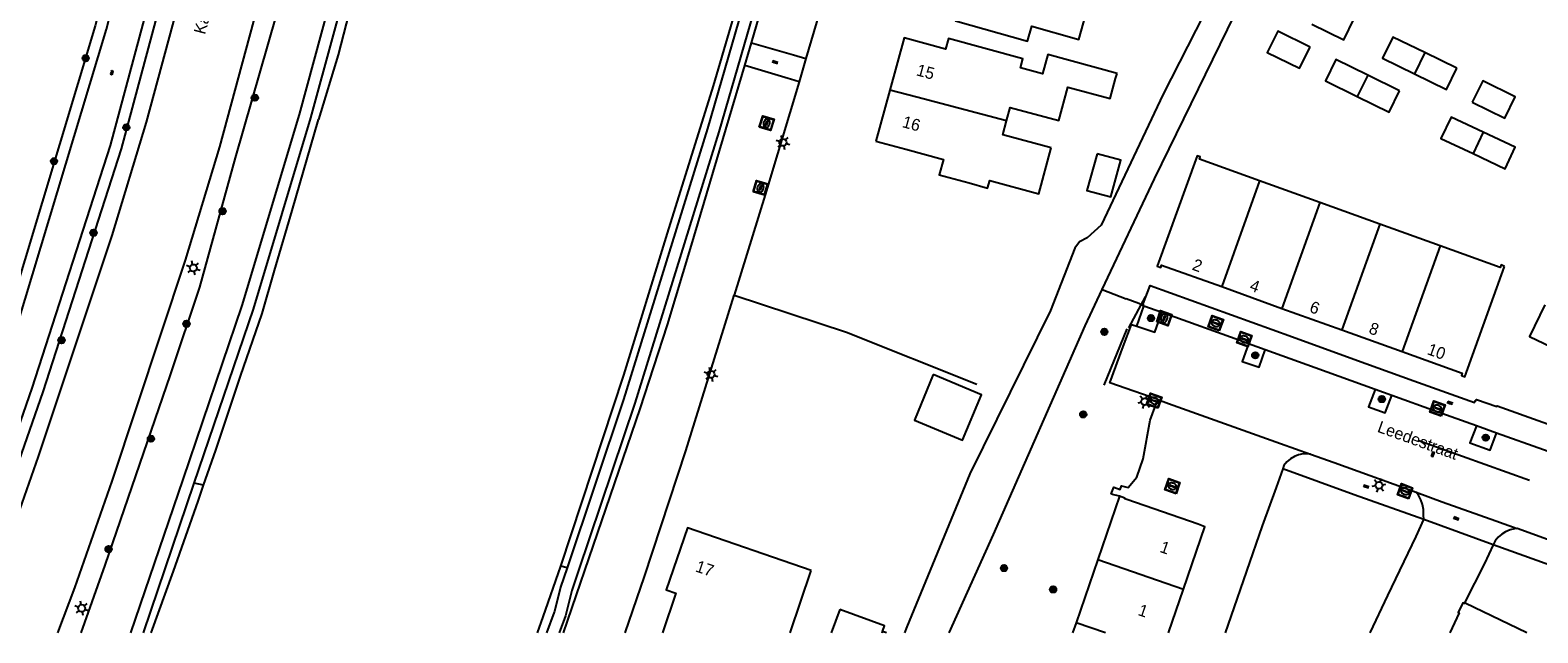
# Model space of a CAD drawing. Header units: metres. Extents: x 93870 to 95789, y 463036 to 464040.
# Tile 267 of 344: x 95146 to 95273, y 463040 to 463090. Entities that reach past the tile are written whole.
import ezdxf
from ezdxf.enums import TextEntityAlignment as Align

# ---------------------------------------------------------------- set-up
doc = ezdxf.new("R2010")
doc.units = ezdxf.units.M
doc.header["$LTSCALE"] = 25.4
for name, color, linetype in [('B_BEBOUWINGSGRENS_0', 1, 'Continuous'), ('B_LUIFEL_1', 200, 'Continuous'), ('B_TUSSENMUUR_0', 7, 'Continuous'), ('G_GRENS_ALGEMEEN_0', 7, 'Continuous'), ('Q_BOOM_0', 3, 'Continuous'), ('Q_BRANDKRAAN_0', 5, 'Continuous'), ('Q_INSPECTIE_OF_RIOOLPUT_0', 253, 'Continuous'), ('Q_KOLK_0', 254, 'Continuous'), ('Q_LICHTMAST_0', 2, 'Continuous'), ('Q_WATERLEIDINGPUT_0', 5, 'Continuous'), ('S_GBKN_SYMBOOL_GV_GROOT_0', 7, 'Continuous'), ('S_GBKN_SYMBOOL_OV_GROOT_0', 7, 'Continuous'), ('T_CULTUURGRENS_0', 76, 'Continuous'), ('T_HEK_0', 57, 'Continuous'), ('T_HEK_LIJN_0', 6, 'Continuous'), ('V_WEGGRENS_0', 7, 'Continuous'), ('W_WALBESCHERMING_LIJN_0', 45, 'Continuous'), ('W_WATERGRENS_0', 5, 'Continuous'), ('Z_GBKN_HUISNUMMER_0', 252, 'Continuous'), ('Z_STRAATNAAM_0', 252, 'Continuous')]:
    doc.layers.add(name, color=color, linetype=linetype)

# ---------------------------------------------------------------- blocks, each defined once
blk = doc.blocks.new('Q_LICHTMAST')
for points in [[(-0.26, 0.15), (-0.52, 0.3)], [(0, 0.3), (0, 0.6)], [(0.26, 0.15), (0.52, 0.3)], [(-0.26, -0.15), (-0.52, -0.3)], [(0, -0.3), (0, -0.6)], [(0.26, -0.15), (0.52, -0.3)]]:
    blk.add_lwpolyline(points)
blk.add_circle((0, 0), 0.3)
blk = doc.blocks.new('Q_KOLK')
blk.add_lwpolyline([(-0.5, 0.5), (0.5, 0.5), (0.5, -0.5), (-0.5, -0.5)], close=True)
for points in [[(-0.44, 0.46), (0.44, 0.46, -0.414214), (0.46, 0.44), (0.46, -0.44, -0.414214), (0.44, -0.46), (-0.44, -0.46, -0.414214), (-0.46, -0.44), (-0.46, 0.44, -0.414214), (-0.44, 0.46)], [(-0.34, 0.1, 0.380426), (-0.28, -0.18)], [(-0.01, 0.27, 0.240218), (-0.34, 0.1)], [(-0.19, 0.04, 0.853344), (-0.19, -0.03)], [(0.33, 0.11, 0.240191), (-0.01, 0.27)], [(0.18, -0.03, 0.849746), (0.18, 0.04)], [(0.27, -0.18, 0.380426), (0.33, 0.11)], [(-0.28, -0.18, 0.148452), (0.01, -0.26)], [(0.01, -0.26, 0.131742), (0.27, -0.18)]]:
    blk.add_lwpolyline(points, format="xyb")
for points in [[(-0.19, 0.04), (0.18, 0.04)], [(0.18, -0.03), (-0.19, -0.03)]]:
    blk.add_lwpolyline(points)
blk = doc.blocks.new('Q_BRANDKRAAN')
blk.add_lwpolyline([(-0.5, 0.5), (0.5, 0.5), (0.5, -0.5), (-0.5, -0.5)], close=True)
for points in [[(-0.44, 0.46), (0.44, 0.46, -0.414214), (0.46, 0.44), (0.46, -0.44, -0.414214), (0.44, -0.46), (-0.44, -0.46, -0.414214), (-0.46, -0.44), (-0.46, 0.44), (-0.46, 0.44), (-0.46, 0.45), (-0.46, 0.45), (-0.46, 0.45), (-0.46, 0.45), (-0.46, 0.45), (-0.46, 0.45), (-0.46, 0.46), (-0.46, 0.46), (-0.46, 0.46), (-0.45, 0.46), (-0.45, 0.46), (-0.45, 0.46), (-0.45, 0.46), (-0.45, 0.46), (-0.45, 0.46), (-0.44, 0.46), (-0.44, 0.46)], [(-0.34, 0.1, 0.380426), (-0.28, -0.18)], [(-0.01, 0.27, 0.240218), (-0.34, 0.1)], [(-0.19, 0.04, 0.853344), (-0.19, -0.03)], [(0.33, 0.11, 0.240191), (-0.01, 0.27)], [(0.18, -0.03, 0.849746), (0.18, 0.04)], [(0.27, -0.18, 0.380426), (0.33, 0.11)], [(-0.28, -0.18, 0.148452), (0.01, -0.26)], [(0.01, -0.26, 0.131742), (0.27, -0.18)]]:
    blk.add_lwpolyline(points, format="xyb")
for points in [[(-0.19, 0.04), (0.18, 0.04)], [(0.18, -0.03), (-0.19, -0.03)]]:
    blk.add_lwpolyline(points)
blk = doc.blocks.new('Q_INSPECTIE_OF_RIOOLPUT')
blk.add_lwpolyline([(-0.5, 0.5), (0.5, 0.5), (0.5, -0.5), (-0.5, -0.5)], close=True)
for points in [[(-0.44, 0.46), (0.44, 0.46, -0.414214), (0.46, 0.44), (0.46, -0.44, -0.414214), (0.44, -0.46), (-0.44, -0.46, -0.414214), (-0.46, -0.44), (-0.46, 0.44), (-0.46, 0.44), (-0.46, 0.45), (-0.46, 0.45), (-0.46, 0.45), (-0.46, 0.45), (-0.46, 0.45), (-0.46, 0.45), (-0.46, 0.46), (-0.46, 0.46), (-0.46, 0.46), (-0.45, 0.46), (-0.45, 0.46), (-0.45, 0.46), (-0.45, 0.46), (-0.45, 0.46), (-0.45, 0.46), (-0.44, 0.46), (-0.44, 0.46)], [(-0.34, 0.1, 0.380426), (-0.28, -0.18)], [(-0.01, 0.27, 0.240218), (-0.34, 0.1)], [(-0.19, 0.04, 0.853344), (-0.19, -0.03)], [(0.33, 0.11, 0.240191), (-0.01, 0.27)], [(0.18, -0.03, 0.849746), (0.18, 0.04)], [(0.27, -0.18, 0.380426), (0.33, 0.11)], [(-0.28, -0.18, 0.148452), (0.01, -0.26)], [(0.01, -0.26, 0.131742), (0.27, -0.18)]]:
    blk.add_lwpolyline(points, format="xyb")
for points in [[(-0.19, 0.04), (0.18, 0.04)], [(0.18, -0.03), (-0.19, -0.03)]]:
    blk.add_lwpolyline(points)
blk = doc.blocks.new('Q_WATERLEIDINGPUT')
blk.add_lwpolyline([(-0.5, 0.5), (0.5, 0.5), (0.5, -0.5), (-0.5, -0.5)], close=True)
for points in [[(-0.44, 0.46), (0.44, 0.46, -0.414214), (0.46, 0.44), (0.46, -0.44, -0.414214), (0.44, -0.46), (-0.44, -0.46, -0.414214), (-0.46, -0.44), (-0.46, 0.44), (-0.46, 0.44), (-0.46, 0.45), (-0.46, 0.45), (-0.46, 0.45), (-0.46, 0.45), (-0.46, 0.45), (-0.46, 0.45), (-0.46, 0.46), (-0.46, 0.46), (-0.46, 0.46), (-0.45, 0.46), (-0.45, 0.46), (-0.45, 0.46), (-0.45, 0.46), (-0.45, 0.46), (-0.45, 0.46), (-0.44, 0.46), (-0.44, 0.46)], [(-0.34, 0.1, 0.380426), (-0.28, -0.18)], [(-0.01, 0.27, 0.240218), (-0.34, 0.1)], [(-0.19, 0.04, 0.853344), (-0.19, -0.03)], [(0.33, 0.11, 0.240191), (-0.01, 0.27)], [(0.18, -0.03, 0.849746), (0.18, 0.04)], [(0.27, -0.18, 0.380426), (0.33, 0.11)], [(-0.28, -0.18, 0.148452), (0.01, -0.26)], [(0.01, -0.26, 0.131742), (0.27, -0.18)]]:
    blk.add_lwpolyline(points, format="xyb")
for points in [[(-0.19, 0.04), (0.18, 0.04)], [(0.18, -0.03), (-0.19, -0.03)]]:
    blk.add_lwpolyline(points)
blk = doc.blocks.new('Q_BOOM')
for radius in [0.27, 0.18, 0.09]:
    blk.add_circle((0, 0), radius)
blk = doc.blocks.new('S_GBKN_SYMBOOL_OV_GROOT')
for points in [[(-0.21875, 0.0625), (0.21875, 0.0625)], [(-0.21875, 0), (0.21875, 0)], [(-0.1875, 0.0625), (-0.1875, 0)], [(-0.125, 0.09375), (-0.125, 0.0625)], [(-0.125, 0), (-0.125, -0.0625)], [(-0.0625, 0.0625), (-0.0625, 0)], [(0, 0.09375), (0, 0.0625)], [(0, 0), (0, -0.0625)], [(0.0625, 0.0625), (0.0625, 0)], [(0.125, 0.09375), (0.125, 0.0625)], [(0.125, 0), (0.125, -0.0625)], [(0.1875, 0.0625), (0.1875, 0)], [(-0.21875, -0.0625), (0.21875, -0.0625)], [(-0.1875, -0.0625), (-0.1875, -0.09375)], [(-0.0625, -0.0625), (-0.0625, -0.09375)], [(0.0625, -0.0625), (0.0625, -0.09375)], [(0.1875, -0.0625), (0.1875, -0.09375)]]:
    blk.add_lwpolyline(points)
blk = doc.blocks.new('S_GBKN_SYMBOOL_GV_GROOT')
for points in [[(-0.1875, 0.03125), (-0.09375, 0.09375)], [(-0.1875, -0.0625), (0.0625, 0.09375)], [(-0.1875, 0.09375), (0.125, -0.09375)], [(-0.1875, 0), (-0.03125, -0.09375)], [(-0.125, -0.09375), (0.1875, 0.09375)], [(-0.0625, 0.09375), (0.1875, -0.0625)], [(0.03125, -0.09375), (0.1875, 0)], [(0.09375, 0.09375), (0.1875, 0.03125)]]:
    blk.add_lwpolyline(points)

msp = doc.modelspace()

# ---------------------------------------------------------------- linework, layer by layer
at = {"layer": 'B_BEBOUWINGSGRENS_0'}
for p, q in [((95265.98, 463087.13), (95263.28, 463088.45)), ((95261.16, 463085.23), (95258.47, 463086.55)), ((95218.19, 463085.29), (95217.01, 463080.98)), ((95254.43, 463075.81), (95249.36, 463077.63)), ((95259.5, 463073.99), (95254.43, 463075.81)), ((95264.58, 463072.17), (95259.5, 463073.99)), ((95246.16, 463068.72), (95251.23, 463066.89)), ((95251.23, 463066.89), (95256.3, 463065.07)), ((95256.3, 463065.07), (95261.37, 463063.25)), ((95237.54, 463051.05), (95235.72, 463045.71)), ((95209.77, 463039.53), (95211.55, 463044.78)), ((95235.72, 463045.71), (95233.88, 463040.39)), ((95241.69, 463039.53), (95242.95, 463043.21)), ((95213.96, 463041.5), (95213.24, 463039.53)), ((95217.53, 463039.53), (95217.57, 463039.65)), ((95233.88, 463040.39), (95233.58, 463039.53))]:
    msp.add_line(p, q, dxfattribs=at)
for points in [[(95222.89, 463093.14), (95224.17, 463092.78), (95223.71, 463091.13), (95229.8, 463089.41), (95230.16, 463090.67), (95234.11, 463089.56), (95235.1, 463093.09)], [(95253.75, 463090.86), (95256.45, 463089.54), (95257.33, 463091.34)], [(95237.34, 463086.69), (95231.5, 463088.29), (95231.05, 463086.65), (95229.19, 463087.17), (95229.4, 463087.92), (95223.13, 463089.63), (95222.89, 463088.73), (95219.39, 463089.69), (95218.19, 463085.29)], [(95253.61, 463088.92), (95250.88, 463090.25), (95250, 463088.45), (95252.73, 463087.13), (95253.61, 463088.92)], [(95263.28, 463088.45), (95260.59, 463089.76), (95259.71, 463087.97), (95262.41, 463086.65)], [(95258.47, 463086.55), (95255.78, 463087.86), (95254.9, 463086.07), (95257.59, 463084.75)], [(95228.03, 463082.71), (95228.34, 463083.83), (95232.42, 463082.72), (95233.19, 463085.55), (95236.76, 463084.58), (95237.22, 463086.27), (95237.34, 463086.69)], [(95262.41, 463086.65), (95265.1, 463085.33), (95265.98, 463087.13)], [(95267.29, 463084.27), (95270.02, 463082.93), (95270.9, 463084.73), (95268.17, 463086.07), (95267.29, 463084.27)], [(95257.59, 463084.75), (95260.29, 463083.44), (95261.16, 463085.23)], [(95268.2, 463081.75), (95265.5, 463083.02), (95264.64, 463081.22), (95267.35, 463079.94)], [(95231.79, 463080.42), (95227.71, 463081.53), (95228.03, 463082.71)], [(95267.35, 463079.94), (95270.06, 463078.66), (95270.91, 463080.47), (95268.2, 463081.75)], [(95217.01, 463080.98), (95219.52, 463080.3), (95222.7, 463079.43), (95222.35, 463078.15), (95224.86, 463077.46), (95226.42, 463077.03), (95226.6, 463077.68), (95230.74, 463076.55), (95231.79, 463080.42)], [(95235.65, 463079.93), (95234.79, 463076.84), (95236.82, 463076.28), (95237.67, 463079.37), (95235.65, 463079.93)], [(95249.36, 463077.63), (95244.28, 463079.46), (95244.34, 463079.66), (95244.08, 463079.76), (95240.73, 463070.45), (95241.02, 463070.34), (95241.09, 463070.54), (95246.16, 463068.72)], [(95270.01, 463070.43), (95269.73, 463070.55), (95269.65, 463070.34), (95264.58, 463072.17)], [(95261.37, 463063.25), (95266.44, 463061.42), (95266.37, 463061.23), (95266.66, 463061.12), (95270.01, 463070.43)], [(95273.4, 463067.2), (95272.11, 463064.53), (95273.94, 463063.65), (95275.23, 463066.32)], [(95221.85, 463061.31), (95220.25, 463057.47), (95224.32, 463055.77), (95225.92, 463059.61), (95221.85, 463061.31)], [(95242.95, 463043.21), (95244.75, 463048.48), (95244.18, 463048.69), (95238.16, 463050.77), (95238, 463050.84), (95238, 463050.9), (95237.54, 463051.05)], [(95211.55, 463044.78), (95201.13, 463048.39), (95199.33, 463043.15), (95200.14, 463042.87), (95199.01, 463039.53)], [(95217.57, 463039.65), (95217.74, 463040.12), (95213.96, 463041.5)], [(95266.64, 463042.05), (95266.62, 463042.01), (95266.49, 463042.06), (95266.1, 463041.25), (95266.18, 463041.22), (95265.39, 463039.53)], [(95271.88, 463039.53), (95266.68, 463042.03), (95266.64, 463042.05)]]:
    msp.add_lwpolyline(points, dxfattribs=at)
at = {"layer": 'B_LUIFEL_1'}
for p, q in [((95217.57, 463039.65), (95217.53, 463039.53)), ((95217.89, 463039.53), (95217.57, 463039.65)), ((95217.57, 463039.65), (95217.57, 463039.65))]:
    msp.add_line(p, q, dxfattribs=at)
at = {"layer": 'B_TUSSENMUUR_0'}
for p, q in [((95263.28, 463088.45), (95262.41, 463086.65)), ((95258.47, 463086.55), (95257.59, 463084.75)), ((95268.2, 463081.75), (95267.35, 463079.94)), ((95249.36, 463077.63), (95246.16, 463068.72)), ((95254.43, 463075.81), (95251.23, 463066.89)), ((95259.5, 463073.99), (95256.3, 463065.07)), ((95264.58, 463072.17), (95261.37, 463063.25)), ((95235.72, 463045.71), (95242.95, 463043.21)), ((95236.36, 463039.53), (95233.88, 463040.39))]:
    msp.add_line(p, q, dxfattribs=at)
msp.add_lwpolyline([(95228.03, 463082.71), (95220.46, 463084.69), (95218.19, 463085.29)], dxfattribs=at)
at = {"layer": 'G_GRENS_ALGEMEEN_0'}
for p, q in [((95215.51, 463125.91), (95202.8, 463082.05)), ((95239, 463065.39), (95239.61, 463067.08)), ((95239.61, 463067.08), (95239.38, 463067.19)), ((95155.25, 463039.53), (95159.54, 463052.15)), ((95160.33, 463051.97), (95159.54, 463052.15)), ((95190.98, 463045.02), (95190.44, 463045.14))]:
    msp.add_line(p, q, dxfattribs=at)
for points in [[(95159.54, 463052.15), (95164.53, 463066.81), (95169.38, 463082.95), (95173.1, 463096.68), (95179.79, 463125.46), (95185.88, 463154.5), (95191.3, 463183.77), (95196.22, 463214.13), (95196.88, 463218.4), (95197, 463219.24), (95200.72, 463243.64), (95202.89, 463261.63), (95206.66, 463295.53), (95207.18, 463297.35), (95210.23, 463304.16), (95211.59, 463306.61), (95212.66, 463310.45)], [(95202.8, 463082.05), (95195.73, 463059.21), (95190.98, 463045.02)], [(95239.38, 463067.19), (95239.18, 463067.3), (95238.1, 463067.69)], [(95190.98, 463045.02), (95190.42, 463043.38), (95189.91, 463041.34), (95189.89, 463041.27), (95189.25, 463039.53)]]:
    msp.add_lwpolyline(points, dxfattribs=at)
at = {"layer": 'T_CULTUURGRENS_0'}
for points in [[(95150, 463039.53), (95152.04, 463045.25), (95157.55, 463061.28), (95160, 463068.68), (95163.03, 463079.57), (95166.48, 463091.61), (95169.31, 463102.55), (95171.41, 463112.04), (95174.08, 463126.25), (95176.77, 463139.83), (95181.31, 463159.1), (95184.51, 463175.59), (95186.13, 463182.94), (95190.28, 463206.15), (95191.07, 463216.29), (95193.71, 463230.52), (95195.22, 463240.85), (95196.6, 463248.76), (95196.7, 463250), (95197.35, 463258.05), (95199.13, 463269.92)], [(95154.2, 463039.53), (95158.6, 463052.47), (95163.58, 463067.12), (95168.42, 463083.23), (95172.13, 463096.92), (95178.81, 463125.67), (95184.9, 463154.69), (95190.32, 463183.95), (95195.24, 463214.28), (95195.89, 463218.55), (95196.01, 463219.39), (95199.73, 463243.77)], [(95139.56, 463039.53), (95141.86, 463045.72), (95146.81, 463059.84), (95153.4, 463080.33), (95159.94, 463104.68), (95162.56, 463115.53), (95165.31, 463129.07), (95165.89, 463137.06), (95165.56, 463158.74)], [(95160.72, 463157.42), (95160.72, 463157.42), (95160.71, 463156.97), (95160.79, 463152.48), (95161.04, 463143.5), (95161.12, 463138.36), (95161.1, 463135.89), (95160.91, 463133.4), (95160.45, 463129.58), (95158.19, 463119.15), (95155.73, 463108.44), (95151.19, 463090.7), (95142.21, 463060.97), (95137.41, 463047.28), (95137.28, 463046.89), (95134.54, 463039.53)], [(95216.51, 463125.86), (95216.21, 463124.71), (95203.76, 463081.77), (95196.69, 463058.91), (95191.92, 463044.7)], [(95191.92, 463044.7), (95191.38, 463043.09), (95190.87, 463041.09), (95190.84, 463040.97), (95190.31, 463039.53)]]:
    msp.add_lwpolyline(points, dxfattribs=at)
at = {"layer": 'T_HEK_0'}
msp.add_line((95236.09, 463068.49), (95238.1, 463067.69), dxfattribs=at)
msp.add_lwpolyline([(95195.87, 463039.53), (95197.51, 463044.29), (95200.99, 463054.88), (95205.07, 463068)], dxfattribs=at)
at = {"layer": 'T_HEK_LIJN_0'}
for p, q in [((95239.38, 463067.19), (95239.74, 463067.85)), ((95238.34, 463065.25), (95239.38, 463067.19)), ((95236.26, 463060.41), (95238.18, 463065.17))]:
    msp.add_line(p, q, dxfattribs=at)
msp.add_lwpolyline([(95205.07, 463068), (95214.54, 463064.87), (95225.51, 463060.49)], dxfattribs=at)
at = {"layer": 'V_WEGGRENS_0'}
for p, q in [((95205.95, 463087.36), (95206.52, 463089.28)), ((95206.52, 463089.28), (95210.05, 463088.26)), ((95210.05, 463088.26), (95211.09, 463087.96)), ((95211.09, 463087.96), (95210.55, 463085.99)), ((95209.6, 463086.27), (95205.95, 463087.36)), ((95241.11, 463066.54), (95239.61, 463067.08)), ((95249.83, 463063.4), (95248.43, 463063.89)), ((95260.51, 463059.55), (95259.11, 463060.04)), ((95269.33, 463056.38), (95267.63, 463056.98)), ((95269.06, 463046.95), (95263.19, 463049.09)), ((95149.44, 463043.33), (95148.02, 463039.53))]:
    msp.add_line(p, q, dxfattribs=at)
for points in [[(95192.73, 463237.24), (95191.54, 463227.83), (95188.38, 463206.91), (95183.43, 463177.5), (95179.52, 463156.97), (95175.62, 463137.88), (95171.74, 463120.21), (95166.76, 463099.35), (95161.68, 463080.52), (95158.78, 463070.95), (95152.59, 463052.32), (95149.44, 463043.33)], [(95232.76, 463166.73), (95232.48, 463165.74), (95230.86, 463159.86), (95225.92, 463140.8), (95220.32, 463120.19), (95220, 463120.27), (95219.8, 463119.55), (95220.28, 463119.42), (95218.58, 463113.42), (95216.66, 463106.41), (95216.22, 463105.24), (95211.09, 463087.96)], [(95138.36, 463046.95), (95143.16, 463060.66), (95152.15, 463090.43), (95156.7, 463108.2), (95159.17, 463118.93), (95161.43, 463129.41), (95161.9, 463133.31), (95162.1, 463135.85), (95162.12, 463138.36), (95162.04, 463143.52), (95161.79, 463152.5), (95161.71, 463156.97), (95161.76, 463160.17), (95161.76, 463160.18)], [(95164.56, 463158.9), (95164.89, 463137.09), (95164.32, 463129.21), (95161.58, 463115.75), (95158.97, 463104.93), (95152.44, 463080.61), (95145.86, 463060.16), (95140.92, 463046.05)], [(95143.27, 463045.4), (95146.42, 463054.39), (95152.61, 463073.02), (95155.51, 463082.58), (95160.59, 463101.41), (95165.57, 463122.27), (95169.45, 463139.95), (95173.13, 463157.53)], [(95206.52, 463089.28), (95217.08, 463125.55), (95217.12, 463125.7)], [(95190.68, 463039.53), (95197.13, 463058.41), (95199.43, 463065.51), (95201.47, 463072.21), (95205.95, 463087.36)], [(95210.55, 463085.99), (95209.76, 463083.37), (95207.68, 463076.45), (95205.07, 463068)], [(95210.55, 463085.99), (95209.81, 463086.21), (95209.6, 463086.27)], [(95239.61, 463067.08), (95239.55, 463067.27), (95240.13, 463068.81), (95252.14, 463064.48), (95257.31, 463062.61), (95262.37, 463060.79), (95267.48, 463058.95), (95267.52, 463059.1), (95267.59, 463059.09), (95267.65, 463059.21), (95269.37, 463058.62), (95269.39, 463058.68), (95277.08, 463055.91), (95286.52, 463052.55), (95290.89, 463051)], [(95239, 463065.39), (95240.52, 463064.87), (95241.11, 463066.54)], [(95248.43, 463063.89), (95248.01, 463064.06), (95241.11, 463066.54)], [(95240.77, 463059.2), (95236.74, 463060.62), (95237.86, 463063.67), (95238.55, 463065.54), (95239, 463065.39)], [(95248.43, 463063.89), (95247.9, 463062.4), (95249.31, 463061.93), (95249.83, 463063.4)], [(95259.11, 463060.04), (95254.03, 463061.88), (95249.83, 463063.4)], [(95259.11, 463060.04), (95258.55, 463058.59), (95259.95, 463058.08), (95260.51, 463059.55)], [(95237.54, 463051.05), (95236.95, 463051.19), (95236.84, 463051.24), (95237.06, 463051.82), (95237.59, 463051.61), (95237.71, 463051.93), (95238.27, 463051.79), (95239, 463052.66), (95239.55, 463054.19), (95240.14, 463057.45), (95240.72, 463059.06), (95240.77, 463059.2)], [(95240.77, 463059.2), (95241.68, 463058.87), (95251.13, 463055.5), (95253.64, 463054.6)], [(95267.63, 463056.98), (95264.25, 463058.2), (95260.51, 463059.55)], [(95267.63, 463056.98), (95267.09, 463055.54), (95268.79, 463054.92), (95269.33, 463056.38)], [(95277.47, 463053.45), (95273.3, 463054.96), (95269.33, 463056.38)], [(95253.64, 463054.6), (95253.43, 463054.63), (95253.04, 463054.63), (95252.65, 463054.55), (95252.29, 463054.41), (95251.95, 463054.21), (95251.66, 463053.95), (95251.41, 463053.65), (95251.31, 463053.35)], [(95253.64, 463054.6), (95255.65, 463053.88), (95261.71, 463051.7), (95262.55, 463051.4)], [(95251.31, 463053.35), (95250.76, 463051.79), (95249.57, 463048.55), (95246.94, 463040.91), (95246.45, 463039.53)], [(95263.19, 463049.09), (95257.32, 463051.18), (95251.31, 463053.35)], [(95263.19, 463049.09), (95263.17, 463049.49), (95263.17, 463049.92), (95263.1, 463050.35), (95262.96, 463050.76), (95262.75, 463051.14), (95262.55, 463051.4)], [(95262.55, 463051.4), (95264.74, 463050.59), (95269.26, 463048.97), (95271.08, 463048.32)], [(95258.69, 463039.53), (95260.16, 463042.67), (95262.55, 463047.65), (95263.19, 463049.09)], [(95271.08, 463048.32), (95270.85, 463048.3), (95270.47, 463048.21), (95270.1, 463048.06), (95269.77, 463047.85), (95269.47, 463047.59), (95269.22, 463047.28), (95269.06, 463046.95)], [(95284.53, 463043.49), (95283.29, 463043.94), (95279.84, 463045.17), (95275.49, 463046.74), (95271.08, 463048.32)], [(95269.06, 463046.95), (95268.31, 463045.38), (95266.64, 463042.05)], [(95283.49, 463040.66), (95283.3, 463041.77), (95276.15, 463044.46), (95276.29, 463044.79), (95273.99, 463045.64), (95273.83, 463045.25), (95269.06, 463046.95)]]:
    msp.add_lwpolyline(points, dxfattribs=at)
at = {"layer": 'W_WALBESCHERMING_LIJN_0'}
for points in [[(95160.33, 463051.97), (95161.37, 463054.92), (95163.45, 463061.16), (95165.26, 463066.45), (95166.3, 463070.09), (95167.79, 463075.14), (95170.03, 463082.8)], [(95155.91, 463039.53), (95157.78, 463044.73), (95159.86, 463050.64), (95160.33, 463051.97)]]:
    msp.add_lwpolyline(points, dxfattribs=at)
at = {"layer": 'W_WATERGRENS_0'}
for p, q in [((95188.96, 463040.87), (95190.44, 463045.14)), ((95188.48, 463039.53), (95188.96, 463040.87))]:
    msp.add_line(p, q, dxfattribs=at)
for points in [[(95186.29, 463153.26), (95184.19, 463142.76), (95182.7, 463135.4), (95180.58, 463125.77), (95179.52, 463120.98), (95178.12, 463114.75), (95176.71, 463108.26), (95174.72, 463100.42), (95173.23, 463094.27), (95171.67, 463088.26), (95170.03, 463082.8)], [(95190.44, 463045.14), (95195.76, 463061.27), (95199.43, 463073.22), (95203.31, 463085.64), (95204.79, 463090.63), (95208.82, 463104.51), (95214.7, 463125.84), (95214.4, 463125.94), (95214.45, 463126.18)], [(95236.09, 463068.49), (95240.51, 463077.82), (95255.89, 463109.35), (95259.44, 463117.03)], [(95247.42, 463097.09), (95241.24, 463084.96), (95235.99, 463073.9), (95234.81, 463072.83), (95234.18, 463072.5), (95233.78, 463071.97), (95231.74, 463066.72)], [(95223.19, 463039.53), (95226.93, 463047.82), (95234.64, 463065.42), (95236.09, 463068.49)], [(95231.74, 463066.72), (95224.94, 463052.95), (95219.63, 463040.05), (95219.42, 463039.53)]]:
    msp.add_lwpolyline(points, dxfattribs=at)
at = {"layer": 'Z_STRAATNAAM_0'}
msp.add_line((95262.71, 463055.79), (95272.12, 463052.41), dxfattribs=at)

# ---------------------------------------------------------------- block references
at = {"layer": 'Q_BOOM_0'}
for p, rotation in [((95150.39, 463087.98), 73.19596290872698), ((95164.65, 463084.65), 74.05146364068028), ((95153.82, 463082.15), 74.96965074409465), ((95147.72, 463079.29), 73.19596290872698), ((95161.93, 463075.08), 74.43001873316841), ((95151.05, 463073.26), 72.16454425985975), ((95240.2, 463066.07), 70.59402924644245), ((95158.89, 463065.59), 71.66492210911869), ((95236.27, 463064.91), 64.65141339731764), ((95148.35, 463064.21), 72.16454425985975), ((95248.99, 463062.93), 70.62699913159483), ((95259.66, 463059.24), 160.7008718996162), ((95234.49, 463057.95), 66.36874406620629), ((95155.89, 463055.9), 71.03039163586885), ((95268.42, 463055.99), 160.4788147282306), ((95152.32, 463046.59), 71.03039163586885), ((95227.81, 463044.99), 65.70204003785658), ((95231.95, 463043.19), 70.9116868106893)]:
    msp.add_blockref('Q_BOOM', p, dxfattribs=dict(at, rotation=rotation))
at = {"layer": 'Q_BRANDKRAAN_0', "rotation": 160.2478832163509}
msp.add_blockref('Q_BRANDKRAAN', (95245.66, 463065.64), dxfattribs=at)
at = {"layer": 'Q_INSPECTIE_OF_RIOOLPUT_0'}
for p, rotation in [((95207.8, 463082.5), 72.76999711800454), ((95241.32, 463066.06), 70.59402924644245)]:
    msp.add_blockref('Q_INSPECTIE_OF_RIOOLPUT', p, dxfattribs=dict(at, rotation=rotation))
at = {"layer": 'Q_KOLK_0'}
for p, rotation in [((95248.07, 463064.29), 160.2478832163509), ((95240.47, 463059.1), 160.5718766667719), ((95264.35, 463058.45), 160.1339623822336), ((95242, 463051.9), 160.9146684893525), ((95261.62, 463051.47), 160.2761417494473)]:
    msp.add_blockref('Q_KOLK', p, dxfattribs=dict(at, rotation=rotation))
at = {"layer": 'Q_LICHTMAST_0'}
for p, rotation in [((95209.17, 463080.88), 73.26124144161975), ((95159.46, 463070.3), 71.62042723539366), ((95203.11, 463061.32), 72.68602720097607), ((95239.68, 463059.02), 160.5718766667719), ((95259.42, 463051.97), 160.2761417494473), ((95150.05, 463041.61), 70.35515614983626)]:
    msp.add_blockref('Q_LICHTMAST', p, dxfattribs=dict(at, rotation=rotation))
at = {"layer": 'Q_WATERLEIDINGPUT_0', "rotation": 72.76999711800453}
msp.add_blockref('Q_WATERLEIDINGPUT', (95207.28, 463077.05), dxfattribs=at)
at = {"layer": 'S_GBKN_SYMBOOL_GV_GROOT_0', "rotation": 74.9703833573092}
msp.add_blockref('S_GBKN_SYMBOOL_GV_GROOT', (95152.62, 463086.76), dxfattribs=at)
at = {"layer": 'S_GBKN_SYMBOOL_OV_GROOT_0'}
for p, rotation in [((95208.51, 463087.63), 163.4608759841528), ((95265.41, 463058.91), 160.2412036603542), ((95263.98, 463054.59), 69.40042357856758), ((95258.34, 463051.86), 160.2761417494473), ((95265.94, 463049.17), 160.1768830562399)]:
    msp.add_blockref('S_GBKN_SYMBOOL_OV_GROOT', p, dxfattribs=dict(at, rotation=rotation))

# ---------------------------------------------------------------- texts
at = {"layer": 'Z_GBKN_HUISNUMMER_0', "linetype": 'Continuous'}
for s, rotation, p in [('15', 344.7, (95221.2, 463086.83)), ('16', 344.7, (95220.01, 463082.47)), ('2', 340.2, (95244.12, 463070.52)), ('4', 340.2, (95248.96, 463068.77)), ('6', 340.2, (95254.01, 463066.95)), ('8', 340.2, (95259.01, 463065.16)), ('10', 340.2, (95264.28, 463063.26)), ('1', 341, (95241.39, 463046.72)), ('17', 341.1, (95202.59, 463044.96)), ('1', 341, (95239.55, 463041.4))]:
    msp.add_text(s, height=1, rotation=rotation, dxfattribs=at).set_placement(p, align=Align.MIDDLE)
at = {"layer": 'Z_STRAATNAAM_0', "linetype": 'Continuous'}
for s, rotation, p in [('Kanaalweg', 75.2273, (95160.93, 463093.22)), ('Leedestraat', 340.1897, (95262.71, 463055.79))]:
    msp.add_text(s, height=1, rotation=rotation, dxfattribs=at).set_placement(p, align=Align.MIDDLE)

doc.saveas('drawing.dxf')
